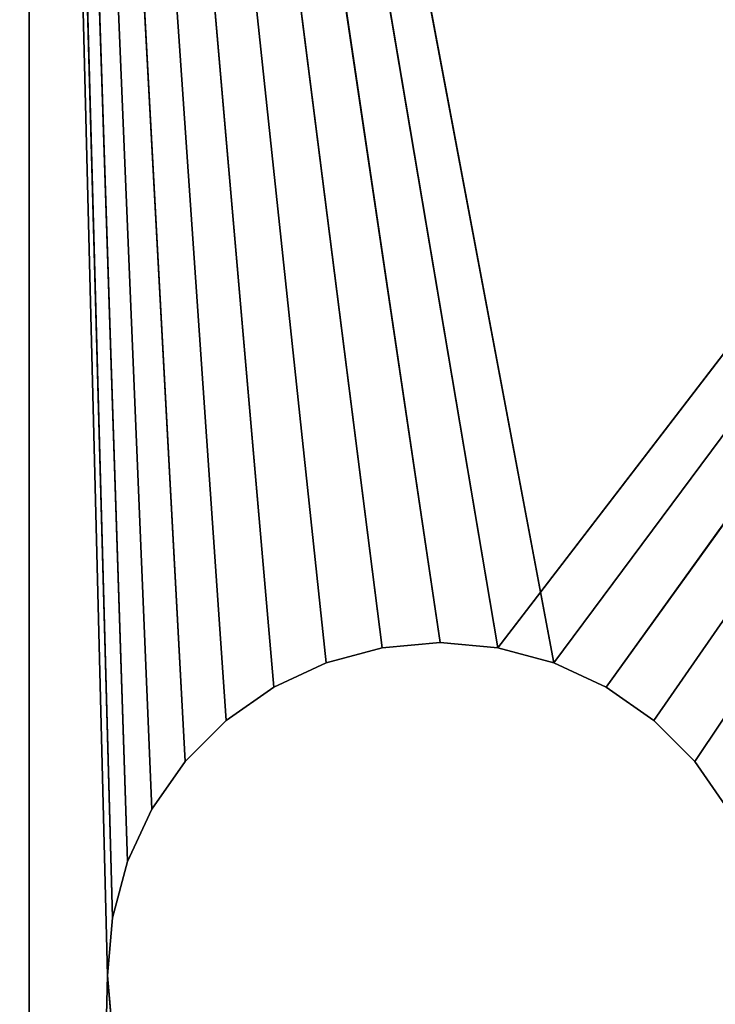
# Model space of a CAD drawing. Extents: x 344 to 442, y 0 to 284.
# Tile 565 of 656: x 348 to 355, y 86 to 97. Entities that reach past the tile are written whole.
import ezdxf

# ---------------------------------------------------------------- set-up
doc = ezdxf.new("R2010")
doc.units = 0
doc.header["$LTSCALE"] = 2.54
doc.layers.get('0').update_dxf_attribs({"color": 13, "linetype": 'CONTINUOUS'})

# ---------------------------------------------------------------- blocks, each defined once
blk = doc.blocks.new('DOZOWNIK_WISZ_CY_DO_MYD_A_')
at = {"color": 0}
for p, q in [((352.402, 90.165, 1), (348.202, 118.465, 1)), ((348.202, 118.465, 1), (351.811, 90.113, 1)), ((352.402, 90.165, 1), (348.202, 118.465, 1)), ((352.992, 90.113, 1), (348.202, 118.465, 1)), ((352.992, 90.113, 1), (348.202, 118.465, 1)), ((349.457, 88.465, 1), (348.202, 118.465, 1)), ((348.202, 118.465, 1), (349.207, 87.928, 1)), ((349.457, 88.465, 1), (348.202, 118.465, 1)), ((349.797, 88.95, 1), (348.202, 118.465, 1)), ((349.797, 88.95, 1), (348.202, 118.465, 1)), ((350.216, 89.37, 1), (348.202, 118.465, 1)), ((350.702, 89.709, 1), (348.202, 118.465, 1)), ((350.216, 89.37, 1), (348.202, 118.465, 1)), ((350.702, 89.709, 1), (348.202, 118.465, 1)), ((351.239, 89.96, 1), (348.202, 118.465, 1)), ((351.239, 89.96, 1), (348.202, 118.465, 1)), ((348.202, 118.465, 1), (351.811, 90.113, 1)), ((349.002, 86.765, 1), (348.202, 118.465, 1)), ((348.202, 118.465, 1), (348.202, 55.065, 1)), ((349.002, 86.765, 1), (348.202, 118.465, 1)), ((349.053, 87.355, 1), (348.202, 118.465, 1)), ((349.053, 87.355, 1), (348.202, 118.465, 1)), ((348.202, 118.465, 1), (349.207, 87.928, 1)), ((348.202, 118.465, 1), (348.202, 55.065, 1)), ((348.202, 118.465), (352.402, 90.165)), ((351.811, 90.113), (348.202, 118.465)), ((351.239, 89.96), (348.202, 118.465)), ((351.811, 90.113), (348.202, 118.465)), ((351.239, 89.96), (348.202, 118.465)), ((350.702, 89.709), (348.202, 118.465)), ((350.702, 89.709), (348.202, 118.465)), ((350.216, 89.37), (348.202, 118.465)), ((353.565, 89.96), (348.202, 118.465)), ((353.565, 89.96), (348.202, 118.465)), ((352.992, 90.113), (348.202, 118.465)), ((352.992, 90.113), (348.202, 118.465)), ((348.202, 118.465), (352.402, 90.165)), ((349.797, 88.95), (348.202, 118.465)), ((350.216, 89.37), (348.202, 118.465)), ((349.797, 88.95), (348.202, 118.465)), ((349.457, 88.465), (348.202, 118.465)), ((349.457, 88.465), (348.202, 118.465)), ((349.207, 87.928), (348.202, 118.465)), ((349.053, 87.355), (348.202, 118.465)), ((349.207, 87.928), (348.202, 118.465)), ((349.053, 87.355), (348.202, 118.465)), ((349.002, 86.765), (348.202, 118.465)), ((349.002, 86.765), (348.202, 118.465)), ((348.202, 55.065), (348.202, 118.465)), ((348.202, 55.065), (348.202, 118.465)), ((352.992, 90.113, 1), (374.777, 118.465, 1)), ((352.992, 90.113, 1), (374.777, 118.465, 1)), ((353.565, 89.96, 1), (374.777, 118.465, 1)), ((353.565, 89.96, 1), (374.777, 118.465, 1)), ((353.565, 89.96), (374.777, 118.465)), ((353.565, 89.96), (374.777, 118.465)), ((374.777, 118.465, 1), (354.102, 89.709, 1)), ((374.777, 118.465, 1), (354.102, 89.709, 1)), ((354.102, 89.709), (374.777, 118.465)), ((354.102, 89.709), (374.777, 118.465)), ((354.587, 89.37, 1), (374.777, 118.465, 1)), ((354.587, 89.37, 1), (374.777, 118.465, 1)), ((354.587, 89.37), (374.777, 118.465)), ((354.587, 89.37), (374.777, 118.465)), ((355.006, 88.95, 1), (374.777, 118.465, 1)), ((355.006, 88.95, 1), (374.777, 118.465, 1)), ((355.006, 88.95), (374.777, 118.465)), ((355.006, 88.95), (374.777, 118.465)), ((351.811, 90.113, 1), (352.402, 90.165, 1)), ((352.402, 90.165), (351.811, 90.113)), ((351.811, 90.113), (352.402, 90.165, 1)), ((351.811, 90.113, 1), (352.402, 90.165, 1)), ((351.811, 90.113), (352.402, 90.165, 1)), ((352.402, 90.165), (351.811, 90.113)), ((352.402, 90.165, 1), (352.992, 90.113, 1)), ((352.992, 90.113), (352.402, 90.165)), ((352.402, 90.165), (352.402, 90.165, 1)), ((352.402, 90.165), (352.402, 90.165, 1)), ((352.402, 90.165), (352.992, 90.113, 1)), ((352.402, 90.165, 1), (352.992, 90.113, 1)), ((352.402, 90.165), (352.992, 90.113, 1)), ((352.992, 90.113), (352.402, 90.165)), ((351.239, 89.96, 1), (351.811, 90.113, 1)), ((351.811, 90.113), (351.239, 89.96)), ((351.239, 89.96), (351.811, 90.113, 1)), ((351.239, 89.96, 1), (351.811, 90.113, 1)), ((351.239, 89.96), (351.811, 90.113, 1)), ((351.811, 90.113), (351.239, 89.96)), ((351.811, 90.113), (351.811, 90.113, 1)), ((351.811, 90.113), (351.811, 90.113, 1)), ((352.992, 90.113, 1), (353.565, 89.96, 1)), ((353.565, 89.96), (352.992, 90.113)), ((352.992, 90.113), (352.992, 90.113, 1)), ((352.992, 90.113), (352.992, 90.113, 1)), ((352.992, 90.113), (353.565, 89.96, 1)), ((352.992, 90.113, 1), (353.565, 89.96, 1)), ((352.992, 90.113), (353.565, 89.96, 1)), ((353.565, 89.96), (352.992, 90.113)), ((350.702, 89.709, 1), (351.239, 89.96, 1)), ((351.239, 89.96), (350.702, 89.709)), ((350.702, 89.709), (351.239, 89.96, 1)), ((350.702, 89.709, 1), (351.239, 89.96, 1)), ((350.702, 89.709), (351.239, 89.96, 1)), ((351.239, 89.96), (350.702, 89.709)), ((351.239, 89.96), (351.239, 89.96, 1)), ((351.239, 89.96), (351.239, 89.96, 1)), ((353.565, 89.96, 1), (354.102, 89.709, 1)), ((354.102, 89.709), (353.565, 89.96)), ((353.565, 89.96), (353.565, 89.96, 1)), ((353.565, 89.96), (353.565, 89.96, 1)), ((353.565, 89.96), (354.102, 89.709, 1)), ((353.565, 89.96, 1), (354.102, 89.709, 1)), ((353.565, 89.96), (354.102, 89.709, 1)), ((354.102, 89.709), (353.565, 89.96)), ((350.216, 89.37, 1), (350.702, 89.709, 1)), ((350.702, 89.709), (350.216, 89.37)), ((350.216, 89.37), (350.702, 89.709, 1)), ((350.216, 89.37, 1), (350.702, 89.709, 1)), ((350.216, 89.37), (350.702, 89.709, 1)), ((350.702, 89.709), (350.216, 89.37)), ((350.702, 89.709), (350.702, 89.709, 1)), ((350.702, 89.709), (350.702, 89.709, 1)), ((354.102, 89.709, 1), (354.587, 89.37, 1)), ((354.587, 89.37), (354.102, 89.709)), ((354.102, 89.709), (354.102, 89.709, 1)), ((354.102, 89.709), (354.102, 89.709, 1)), ((354.102, 89.709), (354.587, 89.37, 1)), ((354.102, 89.709, 1), (354.587, 89.37, 1)), ((354.102, 89.709), (354.587, 89.37, 1)), ((354.587, 89.37), (354.102, 89.709)), ((349.797, 88.95, 1), (350.216, 89.37, 1)), ((350.216, 89.37), (349.797, 88.95)), ((349.797, 88.95), (350.216, 89.37, 1)), ((349.797, 88.95, 1), (350.216, 89.37, 1)), ((349.797, 88.95), (350.216, 89.37, 1)), ((350.216, 89.37), (349.797, 88.95)), ((350.216, 89.37), (350.216, 89.37, 1)), ((350.216, 89.37), (350.216, 89.37, 1)), ((354.587, 89.37, 1), (355.006, 88.95, 1)), ((355.006, 88.95), (354.587, 89.37)), ((354.587, 89.37), (354.587, 89.37, 1)), ((354.587, 89.37), (354.587, 89.37, 1)), ((354.587, 89.37), (355.006, 88.95, 1)), ((354.587, 89.37, 1), (355.006, 88.95, 1)), ((354.587, 89.37), (355.006, 88.95, 1)), ((355.006, 88.95), (354.587, 89.37)), ((349.457, 88.465, 1), (349.797, 88.95, 1)), ((349.797, 88.95), (349.457, 88.465)), ((349.457, 88.465), (349.797, 88.95, 1)), ((349.457, 88.465, 1), (349.797, 88.95, 1)), ((349.457, 88.465), (349.797, 88.95, 1)), ((349.797, 88.95), (349.457, 88.465)), ((349.797, 88.95), (349.797, 88.95, 1)), ((349.797, 88.95), (349.797, 88.95, 1)), ((355.006, 88.95, 1), (355.346, 88.465, 1)), ((355.346, 88.465), (355.006, 88.95)), ((355.006, 88.95), (355.006, 88.95, 1)), ((355.006, 88.95), (355.006, 88.95, 1)), ((355.006, 88.95), (355.346, 88.465, 1)), ((355.006, 88.95, 1), (355.346, 88.465, 1)), ((355.006, 88.95), (355.346, 88.465, 1)), ((355.346, 88.465), (355.006, 88.95)), ((349.207, 87.928, 1), (349.457, 88.465, 1)), ((349.457, 88.465), (349.207, 87.928)), ((349.207, 87.928), (349.457, 88.465, 1)), ((349.207, 87.928, 1), (349.457, 88.465, 1)), ((349.207, 87.928), (349.457, 88.465, 1)), ((349.457, 88.465), (349.207, 87.928)), ((349.457, 88.465), (349.457, 88.465, 1)), ((349.457, 88.465), (349.457, 88.465, 1)), ((349.053, 87.355, 1), (349.207, 87.928, 1)), ((349.207, 87.928), (349.053, 87.355)), ((349.053, 87.355), (349.207, 87.928, 1)), ((349.053, 87.355, 1), (349.207, 87.928, 1)), ((349.053, 87.355), (349.207, 87.928, 1)), ((349.207, 87.928), (349.053, 87.355)), ((349.207, 87.928), (349.207, 87.928, 1)), ((349.207, 87.928), (349.207, 87.928, 1)), ((349.002, 86.765, 1), (349.053, 87.355, 1)), ((349.053, 87.355), (349.002, 86.765)), ((349.002, 86.765), (349.053, 87.355, 1)), ((349.002, 86.765, 1), (349.053, 87.355, 1)), ((349.002, 86.765), (349.053, 87.355, 1)), ((349.053, 87.355), (349.002, 86.765)), ((349.053, 87.355), (349.053, 87.355, 1)), ((349.053, 87.355), (349.053, 87.355, 1)), ((349.002, 86.765, 1), (348.202, 55.065, 1)), ((349.002, 86.765, 1), (348.202, 55.065, 1)), ((349.002, 86.765), (348.202, 55.065)), ((349.002, 86.765), (348.202, 55.065)), ((349.053, 86.175, 1), (349.002, 86.765, 1)), ((349.002, 86.765), (349.053, 86.175)), ((349.002, 86.765, 1), (349.002, 86.765)), ((349.053, 86.175), (349.002, 86.765, 1)), ((349.053, 86.175, 1), (349.002, 86.765, 1)), ((349.053, 86.175), (349.002, 86.765, 1)), ((349.002, 86.765), (349.053, 86.175)), ((349.002, 86.765, 1), (349.002, 86.765))]:
    blk.add_line(p, q, dxfattribs=at)
mesh = blk.add_polyface(dxfattribs=at)
corners = [(390.902, 152.765, 94), (346.402, 281.765, 94), (346.402, 26.765, 94)]
mesh.append_faces([[corners[k] for k in face] for face in [(0, 1, 2)]], dxfattribs={"color": 0})
mesh = blk.add_polyface(dxfattribs=at)
corners = [(390.902, 258.765, 93), (346.402, 26.765, 93), (346.402, 281.765, 93)]
mesh.append_faces([[corners[k] for k in face] for face in [(0, 1, 2)]], dxfattribs={"color": 0})
mesh = blk.add_polyface(dxfattribs=at)
corners = [(390.902, 152.765, 93), (346.402, 26.765, 93), (390.902, 258.765, 93)]
mesh.append_faces([[corners[k] for k in face] for face in [(0, 1, 2)]], dxfattribs={"color": 0})
mesh = blk.add_polyface(dxfattribs=at)
corners = [(390.932, 152.418, 94), (390.902, 152.765, 94), (346.402, 26.765, 94)]
mesh.append_faces([[corners[k] for k in face] for face in [(0, 1, 2)]], dxfattribs={"color": 0})
mesh = blk.add_polyface(dxfattribs=at)
corners = [(390.932, 152.418, 93), (346.402, 26.765, 93), (390.902, 152.765, 93)]
mesh.append_faces([[corners[k] for k in face] for face in [(0, 1, 2)]], dxfattribs={"color": 0})
mesh = blk.add_polyface(dxfattribs=at)
corners = [(391.022, 152.081, 94), (390.932, 152.418, 94), (346.402, 26.765, 94)]
mesh.append_faces([[corners[k] for k in face] for face in [(0, 1, 2)]], dxfattribs={"color": 0})
mesh = blk.add_polyface(dxfattribs=at)
corners = [(391.022, 152.081, 93), (346.402, 26.765, 93), (390.932, 152.418, 93)]
mesh.append_faces([[corners[k] for k in face] for face in [(0, 1, 2)]], dxfattribs={"color": 0})
mesh = blk.add_polyface(dxfattribs=at)
corners = [(391.17, 151.765, 94), (391.022, 152.081, 94), (346.402, 26.765, 94)]
mesh.append_faces([[corners[k] for k in face] for face in [(0, 1, 2)]], dxfattribs={"color": 0})
mesh = blk.add_polyface(dxfattribs=at)
corners = [(391.17, 151.765, 93), (346.402, 26.765, 93), (391.022, 152.081, 93)]
mesh.append_faces([[corners[k] for k in face] for face in [(0, 1, 2)]], dxfattribs={"color": 0})
mesh = blk.add_polyface(dxfattribs=at)
corners = [(391.37, 151.479, 94), (391.17, 151.765, 94), (346.402, 26.765, 94)]
mesh.append_faces([[corners[k] for k in face] for face in [(0, 1, 2)]], dxfattribs={"color": 0})
mesh = blk.add_polyface(dxfattribs=at)
corners = [(391.37, 151.479, 93), (346.402, 26.765, 93), (391.17, 151.765, 93)]
mesh.append_faces([[corners[k] for k in face] for face in [(0, 1, 2)]], dxfattribs={"color": 0})
mesh = blk.add_polyface(dxfattribs=at)
corners = [(391.616, 151.233, 94), (391.37, 151.479, 94), (346.402, 26.765, 94)]
mesh.append_faces([[corners[k] for k in face] for face in [(0, 1, 2)]], dxfattribs={"color": 0})
mesh = blk.add_polyface(dxfattribs=at)
corners = [(391.616, 151.233, 93), (346.402, 26.765, 93), (391.37, 151.479, 93)]
mesh.append_faces([[corners[k] for k in face] for face in [(0, 1, 2)]], dxfattribs={"color": 0})
mesh = blk.add_polyface(dxfattribs=at)
corners = [(391.902, 151.033, 94), (391.616, 151.233, 94), (346.402, 26.765, 94)]
mesh.append_faces([[corners[k] for k in face] for face in [(0, 1, 2)]], dxfattribs={"color": 0})
mesh = blk.add_polyface(dxfattribs=at)
corners = [(391.902, 151.033, 93), (346.402, 26.765, 93), (391.616, 151.233, 93)]
mesh.append_faces([[corners[k] for k in face] for face in [(0, 1, 2)]], dxfattribs={"color": 0})
mesh = blk.add_polyface(dxfattribs=at)
corners = [(440.402, 26.765, 94), (395.077, 151.147, 94), (346.402, 26.765, 94)]
mesh.append_faces([[corners[k] for k in face] for face in [(0, 1, 2)]], dxfattribs={"color": 0})
mesh = blk.add_polyface(dxfattribs=at)
corners = [(395.077, 151.147, 94), (394.81, 150.983, 94), (346.402, 26.765, 94)]
mesh.append_faces([[corners[k] for k in face] for face in [(0, 1, 2)]], dxfattribs={"color": 0})
mesh = blk.add_polyface(dxfattribs=at)
corners = [(392.218, 150.886, 94), (391.902, 151.033, 94), (346.402, 26.765, 94)]
mesh.append_faces([[corners[k] for k in face] for face in [(0, 1, 2)]], dxfattribs={"color": 0})
mesh = blk.add_polyface(dxfattribs=at)
corners = [(392.218, 150.886, 93), (346.402, 26.765, 93), (391.902, 151.033, 93)]
mesh.append_faces([[corners[k] for k in face] for face in [(0, 1, 2)]], dxfattribs={"color": 0})
mesh = blk.add_polyface(dxfattribs=at)
corners = [(394.81, 150.983, 94), (394.52, 150.863, 94), (346.402, 26.765, 94)]
mesh.append_faces([[corners[k] for k in face] for face in [(0, 1, 2)]], dxfattribs={"color": 0})
mesh = blk.add_polyface(dxfattribs=at)
corners = [(392.554, 150.795, 94), (392.218, 150.886, 94), (346.402, 26.765, 94)]
mesh.append_faces([[corners[k] for k in face] for face in [(0, 1, 2)]], dxfattribs={"color": 0})
mesh = blk.add_polyface(dxfattribs=at)
corners = [(392.554, 150.795, 93), (346.402, 26.765, 93), (392.218, 150.886, 93)]
mesh.append_faces([[corners[k] for k in face] for face in [(0, 1, 2)]], dxfattribs={"color": 0})
mesh = blk.add_polyface(dxfattribs=at)
corners = [(394.52, 150.863, 94), (394.215, 150.79, 94), (346.402, 26.765, 94)]
mesh.append_faces([[corners[k] for k in face] for face in [(0, 1, 2)]], dxfattribs={"color": 0})
mesh = blk.add_polyface(dxfattribs=at)
corners = [(392.902, 150.765, 94), (392.554, 150.795, 94), (346.402, 26.765, 94)]
mesh.append_faces([[corners[k] for k in face] for face in [(0, 1, 2)]], dxfattribs={"color": 0})
mesh = blk.add_polyface(dxfattribs=at)
corners = [(440.402, 26.765, 93), (346.402, 26.765, 93), (392.554, 150.795, 93)]
mesh.append_faces([[corners[k] for k in face] for face in [(0, 1, 2)]], dxfattribs={"color": 0})
mesh = blk.add_polyface(dxfattribs=at)
corners = [(394.215, 150.79, 94), (393.902, 150.765, 94), (346.402, 26.765, 94)]
mesh.append_faces([[corners[k] for k in face] for face in [(0, 1, 2)]], dxfattribs={"color": 0})
mesh = blk.add_polyface(dxfattribs=at)
corners = [(393.902, 150.765, 94), (392.902, 150.765, 94), (346.402, 26.765, 94)]
mesh.append_faces([[corners[k] for k in face] for face in [(0, 1, 2)]], dxfattribs={"color": 0})
mesh = blk.add_polyface(dxfattribs=at)
corners = [(348.202, 118.465, 1), (344.402, 118.465, 1), (348.202, 55.065, 1)]
mesh.append_faces([[corners[k] for k in face] for face in [(0, 1, 2)]], dxfattribs={"color": 0})
mesh = blk.add_polyface(dxfattribs=at)
corners = [(348.202, 55.065, 1), (344.402, 118.465, 1), (344.402, 55.065, 1)]
mesh.append_faces([[corners[k] for k in face] for face in [(0, 1, 2)]], dxfattribs={"color": 0})
mesh = blk.add_polyface(dxfattribs=at)
corners = [(348.202, 55.065), (344.402, 118.465), (348.202, 118.465)]
mesh.append_faces([[corners[k] for k in face] for face in [(0, 1, 2)]], dxfattribs={"color": 0})
mesh = blk.add_polyface(dxfattribs=at)
corners = [(348.202, 55.065), (344.402, 55.065), (344.402, 118.465)]
mesh.append_faces([[corners[k] for k in face] for face in [(0, 1, 2)]], dxfattribs={"color": 0})
mesh = blk.add_polyface(dxfattribs=at)
corners = [(352.402, 90.165, 1), (348.202, 118.465, 1), (351.811, 90.113, 1)]
mesh.append_faces([[corners[k] for k in face] for face in [(0, 1, 2)]], dxfattribs={"color": 0})
mesh = blk.add_polyface(dxfattribs=at)
corners = [(352.992, 90.113, 1), (348.202, 118.465, 1), (352.402, 90.165, 1)]
mesh.append_faces([[corners[k] for k in face] for face in [(0, 1, 2)]], dxfattribs={"color": 0})
mesh = blk.add_polyface(dxfattribs=at)
corners = [(374.777, 118.465, 1), (348.202, 118.465, 1), (352.992, 90.113, 1)]
mesh.append_faces([[corners[k] for k in face] for face in [(0, 1, 2)]], dxfattribs={"color": 0})
mesh = blk.add_polyface(dxfattribs=at)
corners = [(349.457, 88.465, 1), (348.202, 118.465, 1), (349.207, 87.928, 1)]
mesh.append_faces([[corners[k] for k in face] for face in [(0, 1, 2)]], dxfattribs={"color": 0})
mesh = blk.add_polyface(dxfattribs=at)
corners = [(349.797, 88.95, 1), (348.202, 118.465, 1), (349.457, 88.465, 1)]
mesh.append_faces([[corners[k] for k in face] for face in [(0, 1, 2)]], dxfattribs={"color": 0})
mesh = blk.add_polyface(dxfattribs=at)
corners = [(350.216, 89.37, 1), (348.202, 118.465, 1), (349.797, 88.95, 1)]
mesh.append_faces([[corners[k] for k in face] for face in [(0, 1, 2)]], dxfattribs={"color": 0})
mesh = blk.add_polyface(dxfattribs=at)
corners = [(350.702, 89.709, 1), (348.202, 118.465, 1), (350.216, 89.37, 1)]
mesh.append_faces([[corners[k] for k in face] for face in [(0, 1, 2)]], dxfattribs={"color": 0})
mesh = blk.add_polyface(dxfattribs=at)
corners = [(351.239, 89.96, 1), (348.202, 118.465, 1), (350.702, 89.709, 1)]
mesh.append_faces([[corners[k] for k in face] for face in [(0, 1, 2)]], dxfattribs={"color": 0})
mesh = blk.add_polyface(dxfattribs=at)
corners = [(351.811, 90.113, 1), (348.202, 118.465, 1), (351.239, 89.96, 1)]
mesh.append_faces([[corners[k] for k in face] for face in [(0, 1, 2)]], dxfattribs={"color": 0})
mesh = blk.add_polyface(dxfattribs=at)
corners = [(349.002, 86.765, 1), (348.202, 118.465, 1), (348.202, 55.065, 1)]
mesh.append_faces([[corners[k] for k in face] for face in [(0, 1, 2)]], dxfattribs={"color": 0})
mesh = blk.add_polyface(dxfattribs=at)
corners = [(349.053, 87.355, 1), (348.202, 118.465, 1), (349.002, 86.765, 1)]
mesh.append_faces([[corners[k] for k in face] for face in [(0, 1, 2)]], dxfattribs={"color": 0})
mesh = blk.add_polyface(dxfattribs=at)
corners = [(349.207, 87.928, 1), (348.202, 118.465, 1), (349.053, 87.355, 1)]
mesh.append_faces([[corners[k] for k in face] for face in [(0, 1, 2)]], dxfattribs={"color": 0})
mesh = blk.add_polyface(dxfattribs=at)
corners = [(352.402, 90.165), (351.811, 90.113), (348.202, 118.465)]
mesh.append_faces([[corners[k] for k in face] for face in [(0, 1, 2)]], dxfattribs={"color": 0})
mesh = blk.add_polyface(dxfattribs=at)
corners = [(351.811, 90.113), (351.239, 89.96), (348.202, 118.465)]
mesh.append_faces([[corners[k] for k in face] for face in [(0, 1, 2)]], dxfattribs={"color": 0})
mesh = blk.add_polyface(dxfattribs=at)
corners = [(351.239, 89.96), (350.702, 89.709), (348.202, 118.465)]
mesh.append_faces([[corners[k] for k in face] for face in [(0, 1, 2)]], dxfattribs={"color": 0})
mesh = blk.add_polyface(dxfattribs=at)
corners = [(350.702, 89.709), (350.216, 89.37), (348.202, 118.465)]
mesh.append_faces([[corners[k] for k in face] for face in [(0, 1, 2)]], dxfattribs={"color": 0})
mesh = blk.add_polyface(dxfattribs=at)
corners = [(374.777, 118.465), (353.565, 89.96), (348.202, 118.465)]
mesh.append_faces([[corners[k] for k in face] for face in [(0, 1, 2)]], dxfattribs={"color": 0})
mesh = blk.add_polyface(dxfattribs=at)
corners = [(353.565, 89.96), (352.992, 90.113), (348.202, 118.465)]
mesh.append_faces([[corners[k] for k in face] for face in [(0, 1, 2)]], dxfattribs={"color": 0})
mesh = blk.add_polyface(dxfattribs=at)
corners = [(352.992, 90.113), (352.402, 90.165), (348.202, 118.465)]
mesh.append_faces([[corners[k] for k in face] for face in [(0, 1, 2)]], dxfattribs={"color": 0})
mesh = blk.add_polyface(dxfattribs=at)
corners = [(350.216, 89.37), (349.797, 88.95), (348.202, 118.465)]
mesh.append_faces([[corners[k] for k in face] for face in [(0, 1, 2)]], dxfattribs={"color": 0})
mesh = blk.add_polyface(dxfattribs=at)
corners = [(349.797, 88.95), (349.457, 88.465), (348.202, 118.465)]
mesh.append_faces([[corners[k] for k in face] for face in [(0, 1, 2)]], dxfattribs={"color": 0})
mesh = blk.add_polyface(dxfattribs=at)
corners = [(349.457, 88.465), (349.207, 87.928), (348.202, 118.465)]
mesh.append_faces([[corners[k] for k in face] for face in [(0, 1, 2)]], dxfattribs={"color": 0})
mesh = blk.add_polyface(dxfattribs=at)
corners = [(349.207, 87.928), (349.053, 87.355), (348.202, 118.465)]
mesh.append_faces([[corners[k] for k in face] for face in [(0, 1, 2)]], dxfattribs={"color": 0})
mesh = blk.add_polyface(dxfattribs=at)
corners = [(349.053, 87.355), (349.002, 86.765), (348.202, 118.465)]
mesh.append_faces([[corners[k] for k in face] for face in [(0, 1, 2)]], dxfattribs={"color": 0})
mesh = blk.add_polyface(dxfattribs=at)
corners = [(349.002, 86.765), (348.202, 55.065), (348.202, 118.465)]
mesh.append_faces([[corners[k] for k in face] for face in [(0, 1, 2)]], dxfattribs={"color": 0})
mesh = blk.add_polyface(dxfattribs=at)
corners = [(374.777, 118.465, 1), (352.992, 90.113, 1), (353.565, 89.96, 1)]
mesh.append_faces([[corners[k] for k in face] for face in [(0, 1, 2)]], dxfattribs={"color": 0})
mesh = blk.add_polyface(dxfattribs=at)
corners = [(374.777, 118.465, 1), (353.565, 89.96, 1), (354.102, 89.709, 1)]
mesh.append_faces([[corners[k] for k in face] for face in [(0, 1, 2)]], dxfattribs={"color": 0})
mesh = blk.add_polyface(dxfattribs=at)
corners = [(374.777, 118.465), (354.102, 89.709), (353.565, 89.96)]
mesh.append_faces([[corners[k] for k in face] for face in [(0, 1, 2)]], dxfattribs={"color": 0})
mesh = blk.add_polyface(dxfattribs=at)
corners = [(374.777, 118.465, 1), (354.102, 89.709, 1), (354.587, 89.37, 1)]
mesh.append_faces([[corners[k] for k in face] for face in [(0, 1, 2)]], dxfattribs={"color": 0})
mesh = blk.add_polyface(dxfattribs=at)
corners = [(374.777, 118.465), (354.587, 89.37), (354.102, 89.709)]
mesh.append_faces([[corners[k] for k in face] for face in [(0, 1, 2)]], dxfattribs={"color": 0})
mesh = blk.add_polyface(dxfattribs=at)
corners = [(374.777, 118.465, 1), (354.587, 89.37, 1), (355.006, 88.95, 1)]
mesh.append_faces([[corners[k] for k in face] for face in [(0, 1, 2)]], dxfattribs={"color": 0})
mesh = blk.add_polyface(dxfattribs=at)
corners = [(374.777, 118.465), (355.006, 88.95), (354.587, 89.37)]
mesh.append_faces([[corners[k] for k in face] for face in [(0, 1, 2)]], dxfattribs={"color": 0})
mesh = blk.add_polyface(dxfattribs=at)
corners = [(374.777, 118.465, 1), (355.006, 88.95, 1), (355.346, 88.465, 1)]
mesh.append_faces([[corners[k] for k in face] for face in [(0, 1, 2)]], dxfattribs={"color": 0})
mesh = blk.add_polyface(dxfattribs=at)
corners = [(374.777, 118.465), (355.346, 88.465), (355.006, 88.95)]
mesh.append_faces([[corners[k] for k in face] for face in [(0, 1, 2)]], dxfattribs={"color": 0})
mesh = blk.add_polyface(dxfattribs=at)
corners = [(351.811, 90.113, 1), (351.811, 90.113), (352.402, 90.165, 1)]
mesh.append_faces([[corners[k] for k in face] for face in [(0, 1, 2)]], dxfattribs={"color": 0})
mesh = blk.add_polyface(dxfattribs=at)
corners = [(352.402, 90.165, 1), (351.811, 90.113), (352.402, 90.165)]
mesh.append_faces([[corners[k] for k in face] for face in [(0, 1, 2)]], dxfattribs={"color": 0})
mesh = blk.add_polyface(dxfattribs=at)
corners = [(352.402, 90.165, 1), (352.402, 90.165), (352.992, 90.113, 1)]
mesh.append_faces([[corners[k] for k in face] for face in [(0, 1, 2)]], dxfattribs={"color": 0})
mesh = blk.add_polyface(dxfattribs=at)
corners = [(352.992, 90.113, 1), (352.402, 90.165), (352.992, 90.113)]
mesh.append_faces([[corners[k] for k in face] for face in [(0, 1, 2)]], dxfattribs={"color": 0})
mesh = blk.add_polyface(dxfattribs=at)
corners = [(351.239, 89.96, 1), (351.239, 89.96), (351.811, 90.113, 1)]
mesh.append_faces([[corners[k] for k in face] for face in [(0, 1, 2)]], dxfattribs={"color": 0})
mesh = blk.add_polyface(dxfattribs=at)
corners = [(351.811, 90.113, 1), (351.239, 89.96), (351.811, 90.113)]
mesh.append_faces([[corners[k] for k in face] for face in [(0, 1, 2)]], dxfattribs={"color": 0})
mesh = blk.add_polyface(dxfattribs=at)
corners = [(352.992, 90.113, 1), (352.992, 90.113), (353.565, 89.96, 1)]
mesh.append_faces([[corners[k] for k in face] for face in [(0, 1, 2)]], dxfattribs={"color": 0})
mesh = blk.add_polyface(dxfattribs=at)
corners = [(353.565, 89.96, 1), (352.992, 90.113), (353.565, 89.96)]
mesh.append_faces([[corners[k] for k in face] for face in [(0, 1, 2)]], dxfattribs={"color": 0})
mesh = blk.add_polyface(dxfattribs=at)
corners = [(350.702, 89.709, 1), (350.702, 89.709), (351.239, 89.96, 1)]
mesh.append_faces([[corners[k] for k in face] for face in [(0, 1, 2)]], dxfattribs={"color": 0})
mesh = blk.add_polyface(dxfattribs=at)
corners = [(351.239, 89.96, 1), (350.702, 89.709), (351.239, 89.96)]
mesh.append_faces([[corners[k] for k in face] for face in [(0, 1, 2)]], dxfattribs={"color": 0})
mesh = blk.add_polyface(dxfattribs=at)
corners = [(353.565, 89.96, 1), (353.565, 89.96), (354.102, 89.709, 1)]
mesh.append_faces([[corners[k] for k in face] for face in [(0, 1, 2)]], dxfattribs={"color": 0})
mesh = blk.add_polyface(dxfattribs=at)
corners = [(354.102, 89.709, 1), (353.565, 89.96), (354.102, 89.709)]
mesh.append_faces([[corners[k] for k in face] for face in [(0, 1, 2)]], dxfattribs={"color": 0})
mesh = blk.add_polyface(dxfattribs=at)
corners = [(350.216, 89.37, 1), (350.216, 89.37), (350.702, 89.709, 1)]
mesh.append_faces([[corners[k] for k in face] for face in [(0, 1, 2)]], dxfattribs={"color": 0})
mesh = blk.add_polyface(dxfattribs=at)
corners = [(350.702, 89.709, 1), (350.216, 89.37), (350.702, 89.709)]
mesh.append_faces([[corners[k] for k in face] for face in [(0, 1, 2)]], dxfattribs={"color": 0})
mesh = blk.add_polyface(dxfattribs=at)
corners = [(354.102, 89.709, 1), (354.102, 89.709), (354.587, 89.37, 1)]
mesh.append_faces([[corners[k] for k in face] for face in [(0, 1, 2)]], dxfattribs={"color": 0})
mesh = blk.add_polyface(dxfattribs=at)
corners = [(354.587, 89.37, 1), (354.102, 89.709), (354.587, 89.37)]
mesh.append_faces([[corners[k] for k in face] for face in [(0, 1, 2)]], dxfattribs={"color": 0})
mesh = blk.add_polyface(dxfattribs=at)
corners = [(350.216, 89.37, 1), (349.797, 88.95, 1), (349.797, 88.95)]
mesh.append_faces([[corners[k] for k in face] for face in [(0, 1, 2)]], dxfattribs={"color": 0})
mesh = blk.add_polyface(dxfattribs=at)
corners = [(350.216, 89.37, 1), (349.797, 88.95), (350.216, 89.37)]
mesh.append_faces([[corners[k] for k in face] for face in [(0, 1, 2)]], dxfattribs={"color": 0})
mesh = blk.add_polyface(dxfattribs=at)
corners = [(354.587, 89.37), (355.006, 88.95, 1), (354.587, 89.37, 1)]
mesh.append_faces([[corners[k] for k in face] for face in [(0, 1, 2)]], dxfattribs={"color": 0})
mesh = blk.add_polyface(dxfattribs=at)
corners = [(354.587, 89.37), (355.006, 88.95), (355.006, 88.95, 1)]
mesh.append_faces([[corners[k] for k in face] for face in [(0, 1, 2)]], dxfattribs={"color": 0})
mesh = blk.add_polyface(dxfattribs=at)
corners = [(349.797, 88.95, 1), (349.457, 88.465, 1), (349.457, 88.465)]
mesh.append_faces([[corners[k] for k in face] for face in [(0, 1, 2)]], dxfattribs={"color": 0})
mesh = blk.add_polyface(dxfattribs=at)
corners = [(349.797, 88.95, 1), (349.457, 88.465), (349.797, 88.95)]
mesh.append_faces([[corners[k] for k in face] for face in [(0, 1, 2)]], dxfattribs={"color": 0})
mesh = blk.add_polyface(dxfattribs=at)
corners = [(355.006, 88.95), (355.346, 88.465, 1), (355.006, 88.95, 1)]
mesh.append_faces([[corners[k] for k in face] for face in [(0, 1, 2)]], dxfattribs={"color": 0})
mesh = blk.add_polyface(dxfattribs=at)
corners = [(355.006, 88.95), (355.346, 88.465), (355.346, 88.465, 1)]
mesh.append_faces([[corners[k] for k in face] for face in [(0, 1, 2)]], dxfattribs={"color": 0})
mesh = blk.add_polyface(dxfattribs=at)
corners = [(349.457, 88.465, 1), (349.207, 87.928, 1), (349.207, 87.928)]
mesh.append_faces([[corners[k] for k in face] for face in [(0, 1, 2)]], dxfattribs={"color": 0})
mesh = blk.add_polyface(dxfattribs=at)
corners = [(349.457, 88.465, 1), (349.207, 87.928), (349.457, 88.465)]
mesh.append_faces([[corners[k] for k in face] for face in [(0, 1, 2)]], dxfattribs={"color": 0})
mesh = blk.add_polyface(dxfattribs=at)
corners = [(349.207, 87.928, 1), (349.053, 87.355, 1), (349.053, 87.355)]
mesh.append_faces([[corners[k] for k in face] for face in [(0, 1, 2)]], dxfattribs={"color": 0})
mesh = blk.add_polyface(dxfattribs=at)
corners = [(349.207, 87.928, 1), (349.053, 87.355), (349.207, 87.928)]
mesh.append_faces([[corners[k] for k in face] for face in [(0, 1, 2)]], dxfattribs={"color": 0})
mesh = blk.add_polyface(dxfattribs=at)
corners = [(349.053, 87.355, 1), (349.002, 86.765, 1), (349.002, 86.765)]
mesh.append_faces([[corners[k] for k in face] for face in [(0, 1, 2)]], dxfattribs={"color": 0})
mesh = blk.add_polyface(dxfattribs=at)
corners = [(349.053, 87.355, 1), (349.002, 86.765), (349.053, 87.355)]
mesh.append_faces([[corners[k] for k in face] for face in [(0, 1, 2)]], dxfattribs={"color": 0})
mesh = blk.add_polyface(dxfattribs=at)
corners = [(349.053, 86.175, 1), (349.002, 86.765, 1), (348.202, 55.065, 1)]
mesh.append_faces([[corners[k] for k in face] for face in [(0, 1, 2)]], dxfattribs={"color": 0})
mesh = blk.add_polyface(dxfattribs=at)
corners = [(349.053, 86.175), (348.202, 55.065), (349.002, 86.765)]
mesh.append_faces([[corners[k] for k in face] for face in [(0, 1, 2)]], dxfattribs={"color": 0})
mesh = blk.add_polyface(dxfattribs=at)
corners = [(349.002, 86.765, 1), (349.053, 86.175, 1), (349.053, 86.175)]
mesh.append_faces([[corners[k] for k in face] for face in [(0, 1, 2)]], dxfattribs={"color": 0})
mesh = blk.add_polyface(dxfattribs=at)
corners = [(349.002, 86.765, 1), (349.053, 86.175), (349.002, 86.765)]
mesh.append_faces([[corners[k] for k in face] for face in [(0, 1, 2)]], dxfattribs={"color": 0})

msp = doc.modelspace()

# ---------------------------------------------------------------- block references
at = {"color": 0}
msp.add_blockref('DOZOWNIK_WISZ_CY_DO_MYD_A_', (0, 0), dxfattribs=at)

doc.saveas('drawing.dxf')
